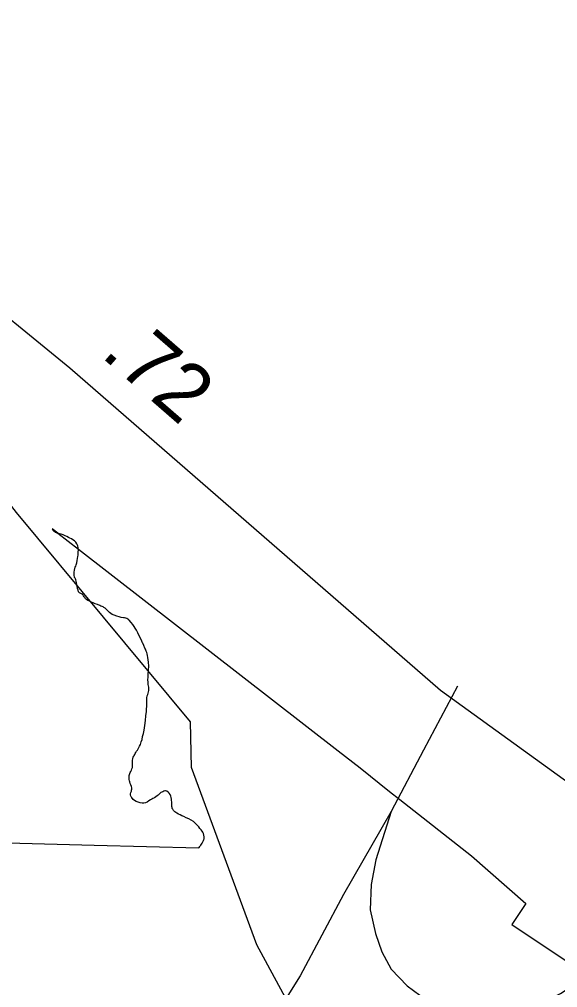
# Model space of a CAD drawing. Extents: x 2532689 to 2764727, y 536648 to 732970.
# Drawn here: x 2566926 to 2568087, y 644716 to 646803 of the extents above; entities that cross this region are included whole.
import ezdxf

# ---------------------------------------------------------------- set-up
doc = ezdxf.new("R2010")
doc.units = 0
for name, color, linetype in [('Exist Boundary Political City Limit New', 7, 'Continuous'), ('Exist Hydrographic Creek Single Shore', 7, 'Continuous'), ('Exist Road Primary NC Attributed', 7, 'Continuous'), ('Exist Road Primary NC Service Mileage Hundredths English Label', 7, 'Continuous'), ('Exist Road Primary US Ramp 1 Lane  Attributed', 7, 'Continuous'), ('Map Preparation Boundary City Limit Buffer Line', 7, 'Continuous')]:
    doc.layers.add(name, color=color, linetype=linetype)

msp = doc.modelspace()

# ---------------------------------------------------------------- linework, layer by layer
at = {"layer": 'Exist Boundary Political City Limit New'}
msp.add_line((2567009.2, 645695.5), (2567053.5, 645661.2), dxfattribs=at)
for points in [[(2567009.2, 645695.5), (2566997.2, 645704.8), (2566999.5, 645701.2), (2567000.8, 645700), (2567002.2, 645698.9), (2567003.8, 645697.9), (2567005.5, 645697.1), (2567007.2, 645696.2), (2567009.2, 645695.5)], [(2567053.5, 645661.2), (2567053.2, 645664), (2567052.2, 645668.5), (2567050.5, 645672.4), (2567048, 645675.9), (2567045, 645678.7), (2567041.8, 645681.2), (2567038.5, 645683.3), (2567035.2, 645684.9), (2567032.2, 645686.4), (2567028.8, 645688.1), (2567025, 645689.9), (2567020.5, 645691.8), (2567016.2, 645693.2), (2567012.5, 645694.4), (2567009.2, 645695.5)], [(2567204.2, 645391.2), (2567205, 645400.1), (2567205.2, 645408.6), (2567204.8, 645417.6), (2567203.5, 645427.7), (2567202.8, 645431.6), (2567202, 645435.2), (2567201, 645438.2), (2567200.2, 645440.1), (2567199.8, 645441.3), (2567198.8, 645443.2), (2567198, 645445.4), (2567197, 645447.8), (2567194.8, 645453.4), (2567192.5, 645458.2), (2567192.2, 645458.9), (2567190.2, 645462.8), (2567188, 645467.6), (2567185, 645474), (2567181.8, 645480.5), (2567178.8, 645486.4), (2567176.2, 645490.8), (2567174, 645494.2), (2567171, 645498.4), (2567167.2, 645503.2), (2567163, 645508.2), (2567162.2, 645508.9), (2567161.5, 645509.6), (2567161, 645510.1), (2567160.2, 645510.5), (2567158, 645511.6), (2567155.8, 645512.3), (2567153, 645512.9), (2567150.8, 645513.3), (2567146, 645514.1), (2567141.5, 645515.1), (2567136.2, 645516.5), (2567130.5, 645518.5), (2567126.5, 645520.3), (2567123.2, 645522.4), (2567120.5, 645524.7), (2567117.8, 645527.3), (2567115.5, 645529.6), (2567113.2, 645531.9), (2567111, 645533.9), (2567108.8, 645535.5), (2567106.8, 645536.5), (2567104.8, 645537.4), (2567102.2, 645538.4), (2567099.5, 645539.6), (2567094.5, 645541.6), (2567090, 645543.4), (2567085.8, 645545.1), (2567081.2, 645547.1), (2567077.8, 645548.7), (2567074.2, 645550.4), (2567071.2, 645552.4), (2567069, 645554.3), (2567068.2, 645555.4), (2567067.2, 645556.8), (2567066, 645558.4), (2567064.8, 645560.4), (2567064, 645561.6), (2567063.5, 645562.6), (2567062.8, 645563.4), (2567062, 645564.1), (2567060.5, 645564.8), (2567059, 645565.5), (2567057.2, 645566.1), (2567056, 645566.7), (2567054, 645568.9), (2567052.8, 645572.4), (2567052, 645576.5), (2567051, 645581.1), (2567050.2, 645585.1), (2567049.8, 645588.6), (2567049, 645591.9), (2567048, 645595.2), (2567047.2, 645596.8), (2567046.5, 645598.4), (2567045.5, 645599.9), (2567045, 645601.2), (2567044.2, 645604.3), (2567044.2, 645607.9), (2567044.8, 645611.8), (2567045.2, 645616.1), (2567046, 645619.3), (2567046.8, 645622.1), (2567047.8, 645624.6), (2567048.8, 645627.2), (2567050.2, 645631.8), (2567051.2, 645636.7), (2567052, 645641.2), (2567052.5, 645645.1), (2567052.8, 645647.8), (2567053, 645650.9), (2567053.2, 645654.6), (2567053.2, 645655.3), (2567053.5, 645658.8), (2567053.5, 645661.2)], [(2567053.5, 645661.2), (2567614, 645226.2), (2567661, 645189.8), (2567724.8, 645139.2), (2567747, 645121.4), (2567901.5, 645000)], [(2567238, 645139.3), (2567236, 645138.4), (2567233.8, 645137.6), (2567231.5, 645136.5), (2567229.2, 645134.9), (2567227.5, 645133.1), (2567225.8, 645131.2), (2567223.8, 645129.4), (2567220.8, 645127.2), (2567217.8, 645125.4), (2567214.5, 645123.8), (2567212, 645122.6), (2567209, 645120.8), (2567205.5, 645118.6), (2567201.8, 645116.2), (2567198.2, 645114.6), (2567194.5, 645113.8), (2567190.8, 645113.8), (2567186.5, 645114.5), (2567182.2, 645115.8), (2567178.2, 645117.4), (2567174.5, 645119.3), (2567171.5, 645121.4), (2567170, 645123.6), (2567169.2, 645124.7), (2567168.5, 645126.1), (2567167.2, 645127.6), (2567166.5, 645129), (2567166, 645131.4), (2567166.2, 645134), (2567166.8, 645136.7), (2567167.8, 645139.6), (2567168.2, 645141.6), (2567168.8, 645143.6), (2567169, 645145.5), (2567168.8, 645147), (2567168, 645149.7), (2567166.8, 645152.9), (2567165.5, 645156.3), (2567164.5, 645159.4), (2567163.8, 645161.9), (2567163.2, 645164.7), (2567163, 645167.6), (2567163, 645170.7), (2567163.2, 645173.3), (2567163.8, 645175.8), (2567164.5, 645178), (2567165.2, 645179.7), (2567166.5, 645181.9), (2567168, 645184.6), (2567169.2, 645187.6), (2567170, 645190.5), (2567170.2, 645193.1), (2567170.2, 645195.9), (2567170.2, 645198.8), (2567170.2, 645201.9), (2567170.2, 645205.9), (2567170.8, 645209.9), (2567171.5, 645213.1), (2567172.8, 645215.2), (2567173.8, 645216.4), (2567175, 645218.3), (2567176.2, 645220.5), (2567177.5, 645222.8), (2567179.2, 645225.6), (2567180.8, 645228.3), (2567182.5, 645230.9), (2567184, 645233.8), (2567185.5, 645236.9), (2567187.2, 645240), (2567188.5, 645243), (2567189.2, 645245.6), (2567190.8, 645250.8), (2567192.2, 645257.1), (2567193.8, 645263.9), (2567195.2, 645270.9), (2567197, 645281.4), (2567198.2, 645291.6), (2567199.2, 645301.6), (2567200.2, 645311.6), (2567200.8, 645317), (2567201.2, 645322.1), (2567201.5, 645326.3), (2567201.5, 645329.2), (2567201.2, 645332.1), (2567201.2, 645336.2), (2567201.5, 645340.8), (2567202.2, 645345.2), (2567203, 645348.1), (2567204, 645350.8), (2567204.8, 645353.6), (2567205.2, 645356.4), (2567205.5, 645359.9), (2567205.2, 645363.4), (2567204.8, 645366.8), (2567204.2, 645369.6), (2567203.8, 645374.3), (2567203.5, 645379.8), (2567203.8, 645385.6), (2567204.2, 645391.2)], [(2566901, 645028.1), (2567087.8, 645023.4), (2567313.5, 645017.2), (2567314, 645018.2), (2567315.2, 645020.2), (2567316.5, 645022.1), (2567317.5, 645023.4), (2567319, 645025.2), (2567320.5, 645027.6), (2567322, 645030.2), (2567323.5, 645033.1), (2567324.2, 645035.1), (2567324.8, 645037.1), (2567325, 645039), (2567325, 645041), (2567324.5, 645044.6), (2567323.2, 645048.1), (2567322, 645051.2), (2567320.2, 645053.5), (2567318.2, 645056), (2567315.8, 645059.1), (2567313.2, 645062.6), (2567310.8, 645065.9), (2567306.5, 645070.2), (2567302, 645073.9), (2567297, 645077), (2567291.5, 645079.9), (2567286.2, 645082.3), (2567281, 645084.7), (2567276.5, 645086.8), (2567272.8, 645088.4), (2567269.8, 645089.9), (2567265.8, 645092.2), (2567261.8, 645094.9), (2567258.8, 645098), (2567257.8, 645099.4), (2567257, 645100.9), (2567256, 645102.5), (2567255.5, 645104.3), (2567255, 645106.4), (2567254.8, 645108.5), (2567254.8, 645110.4), (2567254.8, 645112.1), (2567254.8, 645114.1), (2567254.8, 645116.7), (2567254.5, 645119.4), (2567254.2, 645122.1), (2567253.8, 645125.6), (2567253, 645128.9), (2567251.5, 645132.2), (2567249.2, 645135.4), (2567247, 645137.7), (2567244.2, 645139.6), (2567241.8, 645140.6), (2567239.8, 645140.2), (2567238, 645139.3)], [(2567901.5, 645000), (2568019, 644897.6), (2567988.2, 644852.1), (2568181.2, 644723.9)]]:
    msp.add_lwpolyline(points, dxfattribs=at)
at = {"layer": 'Exist Hydrographic Creek Single Shore'}
msp.add_lwpolyline([(2568002.2, 644086.4), (2567825.2, 644200.6), (2567680.2, 644362.2), (2567438.1, 644808.8), (2567297.2, 645190.5), (2567295.1, 645288.9), (2566920.1, 645739.9), (2566740.1, 645969), (2565929.1, 646120), (2565602, 646215.1), (2565030.1, 646503.9), (2564854, 646542.8), (2564063.1, 646517.2), (2563878, 646555.8), (2563674.9, 646711.8), (2563634.1, 646683.8), (2563627, 646608), (2563587, 646573.5), (2563420.1, 646573.4), (2563330.1, 646477.8), (2563071.1, 646099.6), (2562768, 645808.3), (2562578.9, 645689), (2562281, 645581.7)], dxfattribs=at)
at = {"layer": 'Exist Road Primary NC Attributed'}
msp.add_lwpolyline([(2568451.3, 644916.4), (2568431.7, 644930), (2568272.9, 645040.8), (2568171.5, 645112.9), (2567834.7, 645356.3), (2567035, 646050.8), (2566793.3, 646248.2), (2566566.9, 646375.6), (2566344.7, 646485.5), (2565818.2, 646703.2), (2565620.7, 646781.2), (2565254.2, 646922)], dxfattribs=at)
at = {"layer": 'Exist Road Primary US Ramp 1 Lane  Attributed'}
for points in [[(2567871.5, 645365.6), (2567798.1, 645227.7), (2567728.1, 645096)], [(2567728.1, 645096), (2567625.5, 644917.2), (2567531.8, 644741.9), (2567494.8, 644682.2), (2567468, 644640.3), (2567430.3, 644583.3), (2567380.5, 644517.8), (2567338.6, 644464.3), (2567280.3, 644398.4), (2567214.1, 644330.8), (2567154.4, 644275.9), (2567082.3, 644213.5), (2566999, 644150), (2566922.1, 644094.4), (2566818.6, 644028), (2566641.1, 643935.9), (2565994.3, 643615.4), (2565817.3, 643511.1)], [(2567728.1, 645096), (2567695.1, 644991.6), (2567684.8, 644938.8), (2567682.8, 644883.9), (2567694.5, 644833.1), (2567708.2, 644793.3), (2567728.1, 644756.3), (2567762.4, 644719.9), (2567803.6, 644689.7), (2567845.4, 644669.1), (2567887.3, 644658.8), (2567931.2, 644654.7), (2567972.4, 644658.8), (2568027.3, 644670.5), (2568093.8, 644703.4), (2568159.7, 644746.7), (2568216, 644789.9), (2568426.7, 644957.3)]]:
    msp.add_lwpolyline(points, dxfattribs=at)
at = {"layer": 'Map Preparation Boundary City Limit Buffer Line'}
msp.add_line((2567009.2, 645695.5), (2567053.5, 645661.2), dxfattribs=at)
for points in [[(2567009.2, 645695.5), (2566997.2, 645704.8), (2566999.5, 645701.2), (2567000.8, 645700), (2567002.2, 645698.9), (2567003.8, 645697.9), (2567005.5, 645697.1), (2567007.2, 645696.2), (2567009.2, 645695.5)], [(2567053.5, 645661.2), (2567053.2, 645664), (2567052.2, 645668.5), (2567050.5, 645672.4), (2567048, 645675.9), (2567045, 645678.7), (2567041.8, 645681.2), (2567038.5, 645683.3), (2567035.2, 645684.9), (2567032.2, 645686.4), (2567028.8, 645688.1), (2567025, 645689.9), (2567020.5, 645691.8), (2567016.2, 645693.2), (2567012.5, 645694.4), (2567009.2, 645695.5)], [(2567204.2, 645391.2), (2567205, 645400.1), (2567205.2, 645408.6), (2567204.8, 645417.6), (2567203.5, 645427.7), (2567202.8, 645431.6), (2567202, 645435.2), (2567201, 645438.2), (2567200.2, 645440.1), (2567199.8, 645441.3), (2567198.8, 645443.2), (2567198, 645445.4), (2567197, 645447.8), (2567194.8, 645453.4), (2567192.5, 645458.2), (2567192.2, 645458.9), (2567190.2, 645462.8), (2567188, 645467.6), (2567185, 645474), (2567181.8, 645480.5), (2567178.8, 645486.4), (2567176.2, 645490.8), (2567174, 645494.2), (2567171, 645498.4), (2567167.2, 645503.2), (2567163, 645508.2), (2567162.2, 645508.9), (2567161.5, 645509.6), (2567161, 645510.1), (2567160.2, 645510.5), (2567158, 645511.6), (2567155.8, 645512.3), (2567153, 645512.9), (2567150.8, 645513.3), (2567146, 645514.1), (2567141.5, 645515.1), (2567136.2, 645516.5), (2567130.5, 645518.5), (2567126.5, 645520.3), (2567123.2, 645522.4), (2567120.5, 645524.7), (2567117.8, 645527.3), (2567115.5, 645529.6), (2567113.2, 645531.9), (2567111, 645533.9), (2567108.8, 645535.5), (2567106.8, 645536.5), (2567104.8, 645537.4), (2567102.2, 645538.4), (2567099.5, 645539.6), (2567094.5, 645541.6), (2567090, 645543.4), (2567085.8, 645545.1), (2567081.2, 645547.1), (2567077.8, 645548.7), (2567074.2, 645550.4), (2567071.2, 645552.4), (2567069, 645554.3), (2567068.2, 645555.4), (2567067.2, 645556.8), (2567066, 645558.4), (2567064.8, 645560.4), (2567064, 645561.6), (2567063.5, 645562.6), (2567062.8, 645563.4), (2567062, 645564.1), (2567060.5, 645564.8), (2567059, 645565.5), (2567057.2, 645566.1), (2567056, 645566.7), (2567054, 645568.9), (2567052.8, 645572.4), (2567052, 645576.5), (2567051, 645581.1), (2567050.2, 645585.1), (2567049.8, 645588.6), (2567049, 645591.9), (2567048, 645595.2), (2567047.2, 645596.8), (2567046.5, 645598.4), (2567045.5, 645599.9), (2567045, 645601.2), (2567044.2, 645604.3), (2567044.2, 645607.9), (2567044.8, 645611.8), (2567045.2, 645616.1), (2567046, 645619.3), (2567046.8, 645622.1), (2567047.8, 645624.6), (2567048.8, 645627.2), (2567050.2, 645631.8), (2567051.2, 645636.7), (2567052, 645641.2), (2567052.5, 645645.1), (2567052.8, 645647.8), (2567053, 645650.9), (2567053.2, 645654.6), (2567053.2, 645655.3), (2567053.5, 645658.8), (2567053.5, 645661.2)], [(2567053.5, 645661.2), (2567614, 645226.2), (2567661, 645189.8), (2567724.8, 645139.2), (2567747, 645121.4), (2567901.5, 645000)], [(2567238, 645139.3), (2567236, 645138.4), (2567233.8, 645137.6), (2567231.5, 645136.5), (2567229.2, 645134.9), (2567227.5, 645133.1), (2567225.8, 645131.2), (2567223.8, 645129.4), (2567220.8, 645127.2), (2567217.8, 645125.4), (2567214.5, 645123.8), (2567212, 645122.6), (2567209, 645120.8), (2567205.5, 645118.6), (2567201.8, 645116.2), (2567198.2, 645114.6), (2567194.5, 645113.8), (2567190.8, 645113.8), (2567186.5, 645114.5), (2567182.2, 645115.8), (2567178.2, 645117.4), (2567174.5, 645119.3), (2567171.5, 645121.4), (2567170, 645123.6), (2567169.2, 645124.7), (2567168.5, 645126.1), (2567167.2, 645127.6), (2567166.5, 645129), (2567166, 645131.4), (2567166.2, 645134), (2567166.8, 645136.7), (2567167.8, 645139.6), (2567168.2, 645141.6), (2567168.8, 645143.6), (2567169, 645145.5), (2567168.8, 645147), (2567168, 645149.7), (2567166.8, 645152.9), (2567165.5, 645156.3), (2567164.5, 645159.4), (2567163.8, 645161.9), (2567163.2, 645164.7), (2567163, 645167.6), (2567163, 645170.7), (2567163.2, 645173.3), (2567163.8, 645175.8), (2567164.5, 645178), (2567165.2, 645179.7), (2567166.5, 645181.9), (2567168, 645184.6), (2567169.2, 645187.6), (2567170, 645190.5), (2567170.2, 645193.1), (2567170.2, 645195.9), (2567170.2, 645198.8), (2567170.2, 645201.9), (2567170.2, 645205.9), (2567170.8, 645209.9), (2567171.5, 645213.1), (2567172.8, 645215.2), (2567173.8, 645216.4), (2567175, 645218.3), (2567176.2, 645220.5), (2567177.5, 645222.8), (2567179.2, 645225.6), (2567180.8, 645228.3), (2567182.5, 645230.9), (2567184, 645233.8), (2567185.5, 645236.9), (2567187.2, 645240), (2567188.5, 645243), (2567189.2, 645245.6), (2567190.8, 645250.8), (2567192.2, 645257.1), (2567193.8, 645263.9), (2567195.2, 645270.9), (2567197, 645281.4), (2567198.2, 645291.6), (2567199.2, 645301.6), (2567200.2, 645311.6), (2567200.8, 645317), (2567201.2, 645322.1), (2567201.5, 645326.3), (2567201.5, 645329.2), (2567201.2, 645332.1), (2567201.2, 645336.2), (2567201.5, 645340.8), (2567202.2, 645345.2), (2567203, 645348.1), (2567204, 645350.8), (2567204.8, 645353.6), (2567205.2, 645356.4), (2567205.5, 645359.9), (2567205.2, 645363.4), (2567204.8, 645366.8), (2567204.2, 645369.6), (2567203.8, 645374.3), (2567203.5, 645379.8), (2567203.8, 645385.6), (2567204.2, 645391.2)], [(2566901, 645028.1), (2567087.8, 645023.4), (2567313.5, 645017.2), (2567314, 645018.2), (2567315.2, 645020.2), (2567316.5, 645022.1), (2567317.5, 645023.4), (2567319, 645025.2), (2567320.5, 645027.6), (2567322, 645030.2), (2567323.5, 645033.1), (2567324.2, 645035.1), (2567324.8, 645037.1), (2567325, 645039), (2567325, 645041), (2567324.5, 645044.6), (2567323.2, 645048.1), (2567322, 645051.2), (2567320.2, 645053.5), (2567318.2, 645056), (2567315.8, 645059.1), (2567313.2, 645062.6), (2567310.8, 645065.9), (2567306.5, 645070.2), (2567302, 645073.9), (2567297, 645077), (2567291.5, 645079.9), (2567286.2, 645082.3), (2567281, 645084.7), (2567276.5, 645086.8), (2567272.8, 645088.4), (2567269.8, 645089.9), (2567265.8, 645092.2), (2567261.8, 645094.9), (2567258.8, 645098), (2567257.8, 645099.4), (2567257, 645100.9), (2567256, 645102.5), (2567255.5, 645104.3), (2567255, 645106.4), (2567254.8, 645108.5), (2567254.8, 645110.4), (2567254.8, 645112.1), (2567254.8, 645114.1), (2567254.8, 645116.7), (2567254.5, 645119.4), (2567254.2, 645122.1), (2567253.8, 645125.6), (2567253, 645128.9), (2567251.5, 645132.2), (2567249.2, 645135.4), (2567247, 645137.7), (2567244.2, 645139.6), (2567241.8, 645140.6), (2567239.8, 645140.2), (2567238, 645139.3)], [(2567901.5, 645000), (2568019, 644897.6), (2567988.2, 644852.1), (2568181.2, 644723.9)]]:
    msp.add_lwpolyline(points, dxfattribs=at)

# ---------------------------------------------------------------- texts
at = {"layer": 'Exist Road Primary NC Service Mileage Hundredths English Label'}
msp.add_text('.72', height=125, rotation=319.0243, dxfattribs=at).set_placement((2567099.5, 646077.6))

doc.saveas('drawing.dxf')
